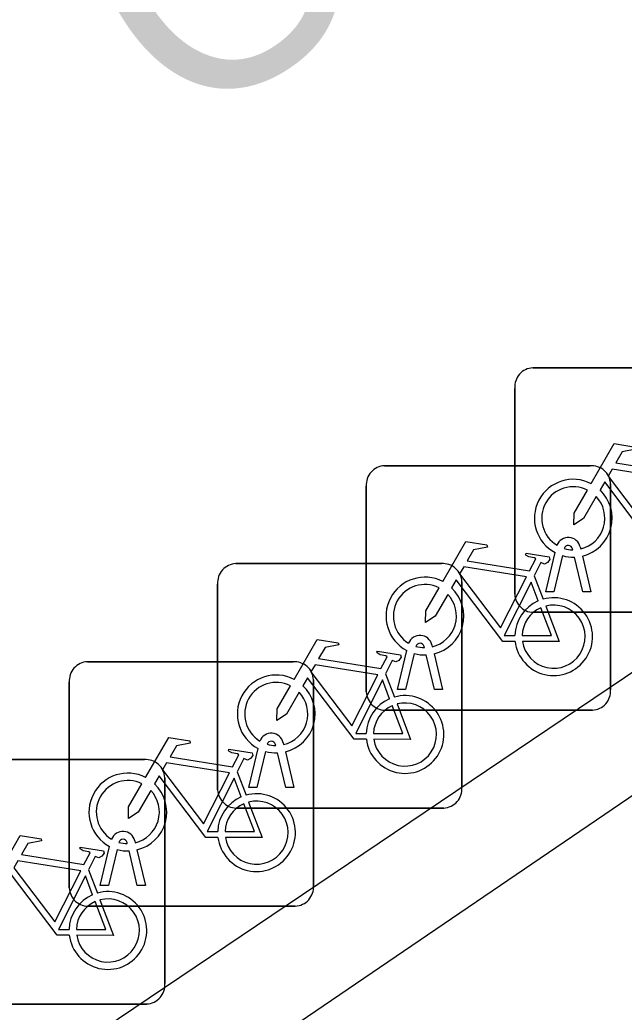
# Model space of a CAD drawing. Extents: x 161087 to 161922, y 382574 to 383873.
# Drawn here: x 161575.106 to 161577.578, y 382948.515 to 382952.571 of the extents above; entities that cross this region are included whole.
import ezdxf

# ---------------------------------------------------------------- set-up
doc = ezdxf.new("R2010")
doc.units = 0
for name, color, linetype in [('IMGEO_Fietsenrek', 7, 'Continuous'), ('IMGEO_Muur', 7, 'Continuous'), ('IMGEO_Openbare_ruimte_label', 7, 'Continuous')]:
    doc.layers.add(name, color=color, linetype=linetype)

msp = doc.modelspace()

# ---------------------------------------------------------------- linework, layer by layer
at = {"layer": 'IMGEO_Fietsenrek'}
for p, q in [((161577.2049, 382951.1485), (161578.0458, 382951.1485)), ((161578.0458, 382951.1485), (161577.2049, 382951.1485)), ((161577.1305, 382950.2239), (161577.1305, 382951.0648)), ((161577.1305, 382951.0648), (161577.1305, 382950.2239)), ((161576.5979, 382950.7485), (161577.4388, 382950.7485)), ((161577.4388, 382950.7485), (161576.5979, 382950.7485)), ((161576.5235, 382949.8239), (161576.5235, 382950.6648)), ((161576.5235, 382950.6648), (161576.5235, 382949.8239)), ((161577.5225, 382950.6741), (161577.5225, 382949.8332)), ((161577.5225, 382949.8332), (161577.5225, 382950.6741)), ((161577.2575, 382950.2333), (161577.2958, 382950.3933)), ((161577.3679, 382950.4049), (161577.3669, 382950.4092)), ((161577.3986, 382950.4164), (161577.4004, 382950.4085)), ((161577.3262, 382950.3811), (161577.2909, 382950.2333)), ((161577.409, 382950.2333), (161577.3751, 382950.375)), ((161577.4074, 382950.3793), (161577.4424, 382950.2333)), ((161575.9899, 382950.3485), (161576.8308, 382950.3485)), ((161576.8308, 382950.3485), (161575.9899, 382950.3485)), ((161576.9145, 382950.2741), (161576.9145, 382949.4332)), ((161576.9145, 382949.4332), (161576.9145, 382950.2741)), ((161577.2102, 382950.2982), (161577.2465, 382950.203)), ((161575.9155, 382949.4239), (161575.9155, 382950.2648)), ((161575.9155, 382950.2648), (161575.9155, 382949.4239)), ((161577.2909, 382950.2333), (161577.2575, 382950.2333)), ((161577.4424, 382950.2333), (161577.409, 382950.2333)), ((161578.0551, 382950.1495), (161577.2142, 382950.1495)), ((161577.2142, 382950.1495), (161578.0551, 382950.1495)), ((161576.6505, 382949.8333), (161576.6888, 382949.9933)), ((161576.7609, 382950.0049), (161576.7599, 382950.0092)), ((161576.7916, 382950.0164), (161576.7934, 382950.0085)), ((161575.3829, 382949.9475), (161576.2238, 382949.9475)), ((161576.2238, 382949.9475), (161575.3829, 382949.9475)), ((161576.7192, 382949.9811), (161576.6839, 382949.8333)), ((161576.802, 382949.8333), (161576.7681, 382949.975)), ((161576.8004, 382949.9793), (161576.8354, 382949.8333)), ((161576.3075, 382949.8731), (161576.3075, 382949.0322)), ((161576.3075, 382949.0322), (161576.3075, 382949.8731)), ((161576.6022, 382949.8982), (161576.6385, 382949.803)), ((161575.3085, 382949.0229), (161575.3085, 382949.8638)), ((161575.3085, 382949.8638), (161575.3085, 382949.0229)), ((161576.6839, 382949.8333), (161576.6505, 382949.8333)), ((161576.8354, 382949.8333), (161576.802, 382949.8333)), ((161577.4481, 382949.7495), (161576.6072, 382949.7495)), ((161576.6072, 382949.7495), (161577.4481, 382949.7495)), ((161576.0425, 382949.4333), (161576.0808, 382949.5933)), ((161576.1529, 382949.6049), (161576.1519, 382949.6092)), ((161576.1836, 382949.6164), (161576.1854, 382949.6085)), ((161574.7749, 382949.5475), (161575.6158, 382949.5475)), ((161575.6158, 382949.5475), (161574.7749, 382949.5475)), ((161576.1112, 382949.5811), (161576.0759, 382949.4333)), ((161576.194, 382949.4333), (161576.1601, 382949.575)), ((161576.1924, 382949.5793), (161576.2274, 382949.4333)), ((161575.6995, 382949.4731), (161575.6995, 382948.6322)), ((161575.6995, 382948.6322), (161575.6995, 382949.4731)), ((161575.9952, 382949.4972), (161576.0315, 382949.402)), ((161576.0759, 382949.4333), (161576.0425, 382949.4333)), ((161576.2274, 382949.4333), (161576.194, 382949.4333)), ((161576.8401, 382949.3495), (161575.9992, 382949.3495)), ((161575.9992, 382949.3495), (161576.8401, 382949.3495)), ((161575.4355, 382949.0323), (161575.4738, 382949.1923)), ((161575.5042, 382949.1801), (161575.4689, 382949.0323)), ((161575.5459, 382949.2039), (161575.5449, 382949.2082)), ((161575.5766, 382949.2154), (161575.5784, 382949.2075)), ((161575.5854, 382949.1783), (161575.6204, 382949.0323)), ((161575.587, 382949.0323), (161575.5531, 382949.174)), ((161575.3872, 382949.0972), (161575.4235, 382949.002)), ((161575.4689, 382949.0323), (161575.4355, 382949.0323)), ((161575.6204, 382949.0323), (161575.587, 382949.0323)), ((161576.2331, 382948.9485), (161575.3922, 382948.9485)), ((161575.3922, 382948.9485), (161576.2331, 382948.9485)), ((161575.6251, 382948.5485), (161574.7842, 382948.5485)), ((161574.7842, 382948.5485), (161575.6251, 382948.5485))]:
    msp.add_line(p, q, dxfattribs=at)
for points in [[(161577.4431, 382950.6752), (161577.5378, 382950.8387), (161577.624, 382950.8249), (161577.6257, 382950.8162), (161577.5696, 382950.8053), (161577.5434, 382950.76), (161577.7986, 382950.7192)], [(161577.7857, 382950.694), (161577.5289, 382950.735), (161577.5122, 382950.7062), (161577.6792, 382950.4859), (161577.7857, 382950.694)], [(161577.7388, 382950.4305), (161577.6891, 382950.4306), (161577.4984, 382950.6823), (161577.4794, 382950.6495)], [(161577.4638, 382950.6227), (161577.4122, 382950.5335), (161577.3723, 382950.5075), (161577.3735, 382950.555), (161577.428, 382950.6492)], [(161576.8361, 382950.2752), (161576.9308, 382950.4387), (161577.017, 382950.4249), (161577.0187, 382950.4162), (161576.9626, 382950.4053), (161576.9364, 382950.36), (161577.1916, 382950.3192)], [(161577.1916, 382950.3192), (161577.2166, 382950.368), (161577.2115, 382950.372), (161577.1883, 382950.3757), (161577.1756, 382950.3832), (161577.1746, 382950.3863), (161577.1768, 382950.3909), (161577.2716, 382950.3758), (161577.2739, 382950.3655), (161577.2645, 382950.3531), (161577.2521, 382950.3467), (161577.2376, 382950.3529), (161577.2102, 382950.2982)], [(161577.1787, 382950.294), (161576.9219, 382950.335), (161576.9052, 382950.3062), (161577.0722, 382950.0859), (161577.1787, 382950.294)], [(161577.1318, 382950.0305), (161577.0821, 382950.0306), (161576.8914, 382950.2823), (161576.8724, 382950.2495)], [(161577.2267, 382950.196), (161577.1974, 382950.2728), (161577.088, 382950.0547), (161577.1307, 382950.0546)], [(161576.8568, 382950.2227), (161576.8052, 382950.1335), (161576.7653, 382950.1075), (161576.7665, 382950.155), (161576.821, 382950.2492)], [(161577.1607, 382950.0545), (161577.2806, 382950.0543), (161577.2374, 382950.1679)], [(161577.2572, 382950.1748), (161577.3122, 382950.0302), (161577.1621, 382950.0305)], [(161576.2281, 382949.8752), (161576.3228, 382950.0387), (161576.409, 382950.0249), (161576.4107, 382950.0162), (161576.3546, 382950.0053), (161576.3284, 382949.96), (161576.5836, 382949.9192)], [(161576.5836, 382949.9192), (161576.6086, 382949.968), (161576.6035, 382949.972), (161576.5803, 382949.9757), (161576.5676, 382949.9832), (161576.5666, 382949.9863), (161576.5688, 382949.9909), (161576.6636, 382949.9758), (161576.6659, 382949.9655), (161576.6565, 382949.9531), (161576.6441, 382949.9467), (161576.6296, 382949.9529), (161576.6022, 382949.8982)], [(161576.5707, 382949.894), (161576.3139, 382949.935), (161576.2972, 382949.9062), (161576.4642, 382949.6859), (161576.5707, 382949.894)], [(161576.5238, 382949.6305), (161576.4741, 382949.6306), (161576.2834, 382949.8823), (161576.2644, 382949.8495)], [(161576.6187, 382949.796), (161576.5894, 382949.8728), (161576.48, 382949.6547), (161576.5227, 382949.6546)], [(161576.2488, 382949.8227), (161576.1972, 382949.7335), (161576.1573, 382949.7075), (161576.1585, 382949.755), (161576.213, 382949.8492)], [(161576.5527, 382949.6545), (161576.6726, 382949.6543), (161576.6294, 382949.7679)], [(161576.6492, 382949.7748), (161576.7042, 382949.6302), (161576.5541, 382949.6305)], [(161575.6211, 382949.4742), (161575.7158, 382949.6377), (161575.802, 382949.6239), (161575.8037, 382949.6152), (161575.7476, 382949.6043), (161575.7214, 382949.559), (161575.9766, 382949.5182)], [(161575.9766, 382949.5182), (161576.0016, 382949.567), (161575.9965, 382949.571), (161575.9733, 382949.5747), (161575.9606, 382949.5822), (161575.9596, 382949.5853), (161575.9618, 382949.5899), (161576.0566, 382949.5748), (161576.0589, 382949.5645), (161576.0495, 382949.5521), (161576.0371, 382949.5457), (161576.0226, 382949.5519), (161575.9952, 382949.4972)], [(161575.9637, 382949.493), (161575.7069, 382949.534), (161575.6902, 382949.5052), (161575.8572, 382949.2849), (161575.9637, 382949.493)], [(161575.9168, 382949.2295), (161575.8671, 382949.2296), (161575.6764, 382949.4813), (161575.6574, 382949.4485)], [(161576.0117, 382949.395), (161575.9824, 382949.4718), (161575.873, 382949.2537), (161575.9157, 382949.2536)], [(161575.6418, 382949.4217), (161575.5902, 382949.3325), (161575.5503, 382949.3065), (161575.5515, 382949.354), (161575.606, 382949.4482)], [(161575.9457, 382949.2535), (161576.0656, 382949.2533), (161576.0224, 382949.3669)], [(161576.0422, 382949.3738), (161576.0972, 382949.2292), (161575.9471, 382949.2295)], [(161575.0131, 382949.0742), (161575.1078, 382949.2377), (161575.194, 382949.2239), (161575.1957, 382949.2152), (161575.1396, 382949.2043), (161575.1134, 382949.159), (161575.3686, 382949.1182)], [(161575.3686, 382949.1182), (161575.3936, 382949.167), (161575.3885, 382949.171), (161575.3653, 382949.1747), (161575.3526, 382949.1822), (161575.3516, 382949.1853), (161575.3538, 382949.1899), (161575.4486, 382949.1748), (161575.4509, 382949.1645), (161575.4415, 382949.1521), (161575.4291, 382949.1457), (161575.4146, 382949.1519), (161575.3872, 382949.0972)], [(161575.3557, 382949.093), (161575.0989, 382949.134), (161575.0822, 382949.1052), (161575.2492, 382948.8849), (161575.3557, 382949.093)], [(161575.3088, 382948.8295), (161575.2591, 382948.8296), (161575.0684, 382949.0813), (161575.0494, 382949.0485)], [(161575.4037, 382948.995), (161575.3744, 382949.0718), (161575.265, 382948.8537), (161575.3077, 382948.8536)], [(161575.4342, 382948.9738), (161575.4892, 382948.8292), (161575.3391, 382948.8295)], [(161575.3377, 382948.8535), (161575.4576, 382948.8533), (161575.4144, 382948.9669)]]:
    msp.add_lwpolyline(points, dxfattribs=at)
for centre, radius, start, end in [((161577.2082, 382951.0706), 0.0779, 92.4484, 184.2845), ((161577.2082, 382951.0706), 0.0779, 92.4484, 184.2845), ((161576.6012, 382950.6706), 0.0779, 92.4484, 184.2845), ((161576.6012, 382950.6706), 0.0779, 92.4484, 184.2845), ((161577.4446, 382950.6708), 0.0779, 2.4484, 94.2845), ((161577.4446, 382950.6708), 0.0779, 2.4484, 94.2845), ((161577.3701, 382950.5339), 0.159, 62.6766, 242.1369), ((161577.3701, 382950.5339), 0.129, 63.3192, 238.903), ((161577.3701, 382950.5339), 0.159, 283.5766, 46.6042), ((161577.3701, 382950.5339), 0.129, 283.6043, 43.4302), ((161577.3499, 382950.4053), 0.0499, 12.8025, 158.6934), ((161577.3499, 382950.4053), 0.0174, 12.8025, 163.4502), ((161577.3701, 382950.5339), 0.129, 253.415, 269.0204), ((161577.3701, 382950.5339), 0.159, 253.9967, 271.7867), ((161575.9932, 382950.2706), 0.0779, 92.4484, 184.2845), ((161575.9932, 382950.2706), 0.0779, 92.4484, 184.2845), ((161576.8366, 382950.2708), 0.0779, 2.4484, 94.2845), ((161576.8366, 382950.2708), 0.0779, 2.4484, 94.2845), ((161576.7631, 382950.1339), 0.159, 62.6766, 242.1369), ((161576.7631, 382950.1339), 0.129, 63.3192, 238.903), ((161576.7631, 382950.1339), 0.159, 283.5766, 46.6042), ((161576.7631, 382950.1339), 0.129, 283.6043, 43.4302), ((161577.2084, 382950.2272), 0.0779, 182.4484, 274.2845), ((161577.2084, 382950.2272), 0.0779, 182.4484, 274.2845), ((161577.2897, 382950.0499), 0.159, 113.3408, 178.3217), ((161577.2897, 382950.0499), 0.159, 187.0065, 105.7708), ((161577.2897, 382950.0499), 0.129, 113.923, 177.9556), ((161577.2897, 382950.0499), 0.129, 188.6715, 104.5883), ((161576.7429, 382950.0053), 0.0499, 12.8025, 158.6934), ((161576.7429, 382950.0053), 0.0174, 12.8025, 163.4502), ((161576.7631, 382950.1339), 0.129, 253.415, 269.0204), ((161575.3862, 382949.8696), 0.0779, 92.4484, 184.2845), ((161575.3862, 382949.8696), 0.0779, 92.4484, 184.2845), ((161576.2296, 382949.8698), 0.0779, 2.4484, 94.2845), ((161576.2296, 382949.8698), 0.0779, 2.4484, 94.2845), ((161576.7631, 382950.1339), 0.159, 253.9967, 271.7867), ((161576.1551, 382949.7339), 0.159, 62.6766, 242.1369), ((161576.1551, 382949.7339), 0.129, 63.3192, 238.903), ((161576.1551, 382949.7339), 0.159, 283.5766, 46.6042), ((161577.4448, 382949.8274), 0.0779, 272.4484, 4.2845), ((161577.4448, 382949.8274), 0.0779, 272.4484, 4.2845), ((161576.1551, 382949.7339), 0.129, 283.6043, 43.4302), ((161576.6817, 382949.6499), 0.159, 113.3408, 178.3217), ((161576.6014, 382949.8272), 0.0779, 182.4484, 274.2845), ((161576.6014, 382949.8272), 0.0779, 182.4484, 274.2845), ((161576.6817, 382949.6499), 0.159, 187.0065, 105.7708), ((161576.6817, 382949.6499), 0.129, 113.923, 177.9556), ((161576.6817, 382949.6499), 0.129, 188.6715, 104.5883), ((161576.1349, 382949.6053), 0.0499, 12.8025, 158.6934), ((161576.1349, 382949.6053), 0.0174, 12.8025, 163.4502), ((161576.1551, 382949.7339), 0.129, 253.415, 269.0204), ((161575.6216, 382949.4698), 0.0779, 2.4484, 94.2845), ((161575.6216, 382949.4698), 0.0779, 2.4484, 94.2845), ((161576.1551, 382949.7339), 0.159, 253.9967, 271.7867), ((161575.5481, 382949.3329), 0.159, 62.6766, 242.1369), ((161575.5481, 382949.3329), 0.129, 63.3192, 238.903), ((161575.5481, 382949.3329), 0.129, 283.6043, 43.4302), ((161575.5481, 382949.3329), 0.159, 283.5766, 46.6042), ((161575.9934, 382949.4272), 0.0779, 182.4484, 274.2845), ((161575.9934, 382949.4272), 0.0779, 182.4484, 274.2845), ((161576.8368, 382949.4274), 0.0779, 272.4484, 4.2845), ((161576.8368, 382949.4274), 0.0779, 272.4484, 4.2845), ((161576.0747, 382949.2489), 0.159, 113.3408, 178.3217), ((161576.0747, 382949.2489), 0.159, 187.0065, 105.7708), ((161576.0747, 382949.2489), 0.129, 113.923, 177.9556), ((161576.0747, 382949.2489), 0.129, 188.6715, 104.5883), ((161575.5279, 382949.2043), 0.0499, 12.8025, 158.6934), ((161575.5279, 382949.2043), 0.0174, 12.8025, 163.4502), ((161575.5481, 382949.3329), 0.159, 253.9967, 271.7867), ((161575.5481, 382949.3329), 0.129, 253.415, 269.0204), ((161575.3864, 382949.0262), 0.0779, 182.4484, 274.2845), ((161575.3864, 382949.0262), 0.0779, 182.4484, 274.2845), ((161576.2298, 382949.0264), 0.0779, 272.4484, 4.2845), ((161576.2298, 382949.0264), 0.0779, 272.4484, 4.2845), ((161575.4667, 382948.8489), 0.159, 113.3408, 178.3217), ((161575.4667, 382948.8489), 0.159, 187.0065, 105.7708), ((161575.4667, 382948.8489), 0.129, 188.6715, 104.5883), ((161575.4667, 382948.8489), 0.129, 113.923, 177.9556), ((161575.6218, 382948.6264), 0.0779, 272.4484, 4.2845), ((161575.6218, 382948.6264), 0.0779, 272.4484, 4.2845)]:
    msp.add_arc(centre, radius, start, end, dxfattribs=at)
at = {"layer": 'IMGEO_Muur'}
for points in [[(161572.373, 382946.378), (161584.599, 382954.611)], [(161584.599, 382954.611), (161584.813, 382954.298), (161572.608, 382945.998), (161572.373, 382946.378)]]:
    msp.add_lwpolyline(points, dxfattribs=at)

# ---------------------------------------------------------------- texts
at = {"layer": 'IMGEO_Openbare_ruimte_label'}
msp.add_text('Oude Stadsgracht', height=1, rotation=34.0395, dxfattribs=at).set_placement((161575.7743, 382952.0959))

doc.saveas('drawing.dxf')
